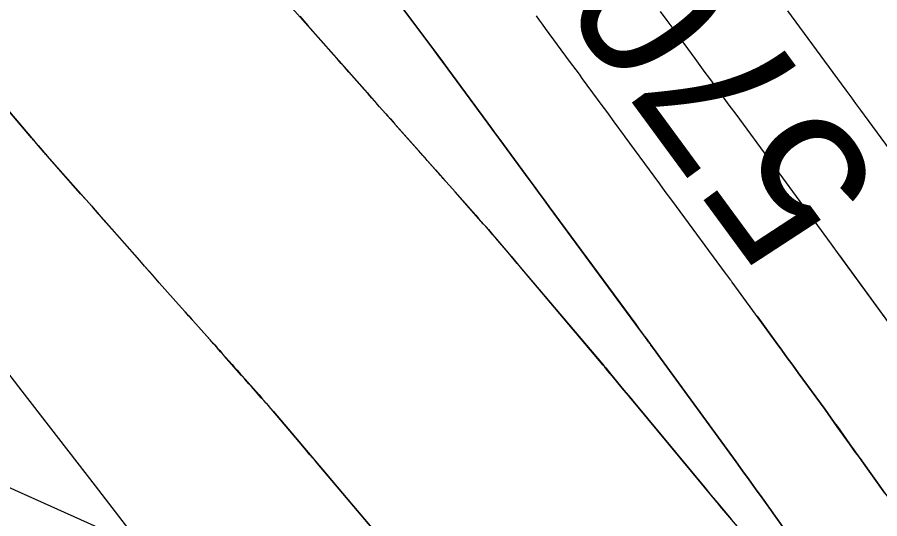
# Model space of a CAD drawing. Extents: x 954385 to 988206, y 1868364 to 1924553.
# Drawn here: x 955972.52 to 956006.13, y 1922805.85 to 1922825.38 of the extents above; entities that cross this region are included whole.
import ezdxf

# ---------------------------------------------------------------- set-up
doc = ezdxf.new("R2010")
doc.units = 0
for name, color, linetype in [('1', 7, 'Continuous'), ('Default', 7, 'Continuous'), ('Ex_Contour Labels', 7, 'Continuous'), ('Ex_Major Contours', 7, 'Continuous'), ('Ex_Minor Contours', 7, 'Continuous'), ('Slopes', 7, 'Continuous')]:
    doc.layers.add(name, color=color, linetype=linetype)

msp = doc.modelspace()

# ---------------------------------------------------------------- linework, layer by layer
at = {"layer": '1'}
for points in [[(955985.598, 1922828.325), (955988.213, 1922824.836), (955988.485, 1922824.472), (955988.757, 1922824.107), (955989.028, 1922823.741), (955989.299, 1922823.375), (955990.865, 1922821.251), (955990.974, 1922821.104), (955991.099, 1922820.935), (955991.137, 1922820.882), (955991.176, 1922820.83), (955991.33, 1922820.619), (955992.468, 1922819.067), (955992.664, 1922818.799), (955992.861, 1922818.532), (955993.057, 1922818.265), (955993.254, 1922817.998), (955996.622, 1922813.424), (955996.759, 1922813.238), (955996.916, 1922813.025), (955996.94, 1922812.992), (955996.964, 1922812.96), (955996.988, 1922812.927), (955997.012, 1922812.894), (955997.169, 1922812.683), (955997.174, 1922812.676), (955997.42, 1922812.339), (955997.482, 1922812.254), (956000.533, 1922808.068), (956000.787, 1922807.719), (956001.04, 1922807.368), (956001.293, 1922807.017), (956001.545, 1922806.666), (956003.041, 1922804.571)], [(956002.155, 1922803.707), (956000.219, 1922805.992), (956000.14, 1922806.085), (956000.061, 1922806.177), (955999.904, 1922806.363), (955999.865, 1922806.41), (955999.825, 1922806.456), (955999.786, 1922806.503), (955999.747, 1922806.55), (955996.52, 1922810.432), (955996.43, 1922810.539), (955996.341, 1922810.647), (955996.252, 1922810.754), (955996.162, 1922810.862), (955995.635, 1922811.495), (955995.621, 1922811.513), (955995.577, 1922811.566), (955995.452, 1922811.721), (955995.43, 1922811.749), (955995.407, 1922811.776), (955995.384, 1922811.804), (955995.361, 1922811.831), (955992.122, 1922815.656), (955992.004, 1922815.796), (955991.886, 1922815.936), (955991.767, 1922816.076), (955991.649, 1922816.215), (955991.176, 1922816.774), (955991.057, 1922816.913), (955990.937, 1922817.052), (955990.817, 1922817.19), (955990.696, 1922817.327), (955989.586, 1922818.582), (955989.47, 1922818.712), (955989.355, 1922818.843), (955989.123, 1922819.104), (955989.065, 1922819.169), (955989.007, 1922819.235), (955988.949, 1922819.3), (955988.891, 1922819.365), (955988.499, 1922819.805), (955988.415, 1922819.9), (955988.33, 1922819.995), (955988.245, 1922820.09), (955988.161, 1922820.185), (955986.643, 1922821.889), (955986.493, 1922822.058), (955986.343, 1922822.226), (955986.194, 1922822.395), (955986.044, 1922822.564), (955985.447, 1922823.24), (955985.297, 1922823.409), (955985.148, 1922823.579), (955984.999, 1922823.748), (955984.85, 1922823.917), (955982.343, 1922826.756)], [(956006.331, 1922806.845), (956005.43, 1922808.106), (956005.311, 1922808.273), (956005.192, 1922808.439), (956005.073, 1922808.606), (956004.954, 1922808.772), (956004.479, 1922809.438), (956004.359, 1922809.605), (956004.24, 1922809.771), (956004.12, 1922809.936), (956004, 1922810.102), (956002.955, 1922811.535), (956002.741, 1922811.829), (956002.527, 1922812.123), (956002.312, 1922812.417), (956002.098, 1922812.711), (956000.385, 1922815.06), (956000.371, 1922815.08), (956000.356, 1922815.1), (956000.342, 1922815.12), (956000.327, 1922815.14), (956000.171, 1922815.35), (956000.149, 1922815.38), (956000.126, 1922815.411), (955998.214, 1922818.007), (955997.995, 1922818.303), (955997.777, 1922818.6), (955997.559, 1922818.896), (955997.34, 1922819.192), (955996.21, 1922820.728), (955996.12, 1922820.849), (955996.03, 1922820.971), (955995.941, 1922821.093), (955995.851, 1922821.215), (955995.494, 1922821.703), (955995.315, 1922821.947), (955995.136, 1922822.191), (955994.555, 1922822.984), (955994.428, 1922823.157), (955994.301, 1922823.329), (955994.174, 1922823.502), (955994.047, 1922823.674), (955993.111, 1922824.943), (955992.991, 1922825.105), (955992.872, 1922825.267), (955992.752, 1922825.43)], [(956006.981, 1922812.802), (956004.555, 1922816.13), (956004.251, 1922816.547), (956003.582, 1922817.465), (956003.562, 1922817.492), (956003.541, 1922817.52), (956003.521, 1922817.547), (956003.501, 1922817.575), (956003.345, 1922817.785), (956003.322, 1922817.816), (956000.535, 1922821.599), (956000.268, 1922821.961), (956000.001, 1922822.323), (955999.467, 1922823.048), (955999.334, 1922823.229), (955999.201, 1922823.411), (955999.067, 1922823.592), (955998.934, 1922823.773), (955998.038, 1922824.996), (955997.847, 1922825.256), (955997.593, 1922825.603)], [(956002.538, 1922825.623), (956004.624, 1922822.791), (956004.813, 1922822.534), (956005.003, 1922822.277), (956005.192, 1922822.02), (956005.381, 1922821.763), (956006.499, 1922820.246)], [(955971.558, 1922822.467), (955973.091, 1922820.675), (955973.119, 1922820.643), (955973.146, 1922820.61), (955973.174, 1922820.578), (955973.202, 1922820.545), (955973.342, 1922820.383), (955973.426, 1922820.285), (955973.563, 1922820.126), (955973.595, 1922820.088), (955973.627, 1922820.051), (955973.66, 1922820.014), (955973.692, 1922819.977), (955975.411, 1922818.032), (955975.637, 1922817.776), (955975.863, 1922817.52), (955976.09, 1922817.264), (955976.316, 1922817.008), (955977.293, 1922815.903), (955977.484, 1922815.688), (955977.674, 1922815.473), (955977.865, 1922815.258), (955978.056, 1922815.044), (955978.926, 1922814.068), (955979.065, 1922813.913), (955979.204, 1922813.757), (955979.342, 1922813.601), (955979.481, 1922813.445), (955980.121, 1922812.729), (955980.218, 1922812.62), (955980.315, 1922812.511), (955980.412, 1922812.402), (955980.509, 1922812.293), (955980.896, 1922811.857), (955980.993, 1922811.748), (955981.09, 1922811.638), (955981.187, 1922811.529), (955981.283, 1922811.42), (955981.945, 1922810.673), (955982.087, 1922810.512), (955982.228, 1922810.35), (955982.368, 1922810.187), (955982.508, 1922810.024), (955984.571, 1922807.589), (955984.78, 1922807.342), (955984.988, 1922807.096), (955985.197, 1922806.85), (955985.406, 1922806.604), (955986.638, 1922805.151)]]:
    msp.add_lwpolyline(points, dxfattribs=at)
at = {"layer": 'Default'}
msp.add_arc((955068.332, 1922107.114), 1145.916, 31.460692, 46.414195, dxfattribs=at)
at = {"layer": 'Ex_Major Contours'}
msp.add_lwpolyline([(956006.564, 1922813.376), (956004.573, 1922816.104)], dxfattribs=at)
at = {"layer": 'Ex_Minor Contours'}
for points in [[(956003.032, 1922804.588), (956001.546, 1922806.668), (956001.294, 1922807.019), (956001.042, 1922807.37), (956000.788, 1922807.72), (956000.534, 1922808.069), (955997.48, 1922812.254), (955997.356, 1922812.424), (955997.218, 1922812.614), (955997.194, 1922812.646), (955997.17, 1922812.679), (955997.146, 1922812.712), (955997.122, 1922812.744), (955996.973, 1922812.945), (955996.96, 1922812.963), (955996.622, 1922813.422), (955993.254, 1922817.998), (955993.057, 1922818.265), (955992.861, 1922818.532), (955992.665, 1922818.8), (955992.469, 1922819.067), (955991.332, 1922820.62), (955991.255, 1922820.725), (955991.177, 1922820.831), (955991.138, 1922820.883), (955991.1, 1922820.936), (955990.866, 1922821.253), (955989.298, 1922823.375), (955989.028, 1922823.74), (955988.756, 1922824.106), (955988.485, 1922824.47), (955988.212, 1922824.835), (955985.597, 1922828.325)], [(955983.529, 1922825.419), (955983.687, 1922825.24), (955983.845, 1922825.061), (955986.167, 1922822.43), (955986.256, 1922822.329), (955986.346, 1922822.228), (955986.435, 1922822.126), (955986.525, 1922822.025), (955986.884, 1922821.621), (955986.974, 1922821.52), (955987.063, 1922821.419), (955987.153, 1922821.318), (955987.243, 1922821.217), (955988.631, 1922819.654), (955988.817, 1922819.443), (955989.004, 1922819.233), (955989.191, 1922819.022), (955989.378, 1922818.811), (955990.388, 1922817.67), (955990.497, 1922817.546), (955990.607, 1922817.423), (955990.826, 1922817.175), (955990.881, 1922817.113), (955990.936, 1922817.051), (955990.99, 1922816.988), (955991.043, 1922816.925), (955991.648, 1922816.213), (955991.766, 1922816.074), (955991.885, 1922815.934), (955992.004, 1922815.795), (955992.122, 1922815.655), (955995.365, 1922811.834), (955995.388, 1922811.807), (955995.411, 1922811.779), (955995.434, 1922811.752), (955995.457, 1922811.724), (955995.596, 1922811.551), (955995.625, 1922811.515), (955995.64, 1922811.498), (955996.164, 1922810.866), (955996.253, 1922810.758), (955996.342, 1922810.651), (955996.431, 1922810.543), (955996.52, 1922810.436), (955999.311, 1922807.068), (955999.566, 1922806.761), (955999.822, 1922806.455), (956000.079, 1922806.149), (956000.337, 1922805.844)], [(955986.643, 1922805.154), (955984.355, 1922807.847), (955984.142, 1922808.097), (955983.929, 1922808.348), (955983.717, 1922808.598), (955983.504, 1922808.848), (955982.415, 1922810.129), (955982.321, 1922810.239), (955982.226, 1922810.349), (955982.131, 1922810.458), (955982.035, 1922810.566), (955981.65, 1922811), (955981.554, 1922811.108), (955981.458, 1922811.217), (955981.362, 1922811.325), (955981.265, 1922811.433), (955980.589, 1922812.197), (955980.45, 1922812.353), (955980.312, 1922812.509), (955980.173, 1922812.665), (955980.035, 1922812.821), (955979.48, 1922813.445), (955979.341, 1922813.601), (955979.203, 1922813.757), (955979.064, 1922813.913), (955978.925, 1922814.069), (955978.058, 1922815.045), (955977.867, 1922815.26), (955977.677, 1922815.475), (955977.486, 1922815.69), (955977.296, 1922815.905), (955975.905, 1922817.48), (955975.678, 1922817.737), (955975.45, 1922817.995), (955975.223, 1922818.252), (955974.995, 1922818.509), (955973.686, 1922819.989), (955973.658, 1922820.021), (955973.63, 1922820.053), (955973.602, 1922820.086), (955973.573, 1922820.118), (955973.434, 1922820.28), (955973.35, 1922820.378), (955973.212, 1922820.537), (955973.18, 1922820.574), (955973.148, 1922820.611), (955973.116, 1922820.649), (955973.084, 1922820.686), (955971.354, 1922822.709)], [(956001.351, 1922813.735), (956002.098, 1922812.711), (956002.313, 1922812.417), (956002.527, 1922812.123), (956002.741, 1922811.829), (956002.956, 1922811.535), (956004.001, 1922810.103), (956004.122, 1922809.937), (956004.241, 1922809.772), (956004.361, 1922809.606), (956004.48, 1922809.44), (956004.956, 1922808.774), (956005.193, 1922808.441), (956005.431, 1922808.109), (956006.333, 1922806.846), (956006.361, 1922806.807), (956006.418, 1922806.728), (956006.471, 1922806.654), (956006.472, 1922806.652), (956007.203, 1922805.58)]]:
    msp.add_lwpolyline(points, dxfattribs=at)
at = {"layer": 'Slopes'}
msp.add_lwpolyline([(956057.131, 1922768.928), (955960.602, 1922812.276), (955966.571, 1922812.884), (955960.602, 1922812.276), (955964.113, 1922807.411)], dxfattribs=at)

# ---------------------------------------------------------------- texts
at = {"layer": 'Ex_Contour Labels'}
msp.add_text('570', height=6, rotation=126.33, dxfattribs=at).set_placement((956006.355, 1922818.745))

doc.saveas('drawing.dxf')
